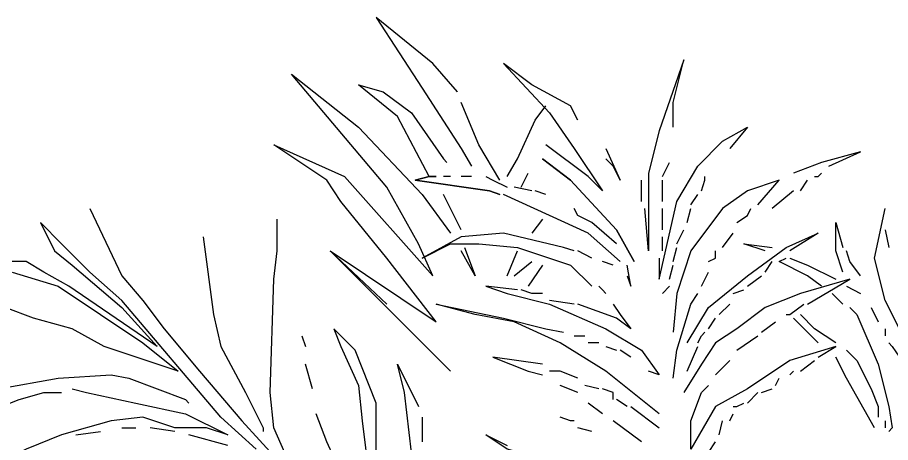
# Model space of a CAD drawing. Extents: x 8134 to 11793, y 3225 to 13425.
# Drawn here: x 11614.97 to 11655.31, y 12435.52 to 12455.15 of the extents above; entities that cross this region are included whole.
import ezdxf

# ---------------------------------------------------------------- set-up
doc = ezdxf.new("R2010")
doc.units = 0
doc.layers.add('RD_SHT_Bndy', color=7, linetype='Continuous')

msp = doc.modelspace()

# ---------------------------------------------------------------- linework, layer by layer
at = {"layer": 'RD_SHT_Bndy'}
for points in [[(11635.302, 12451.72), (11635.302, 12451.72), (11634.159, 12453.026), (11631.545, 12455.15), (11633.669, 12451.883), (11635.465, 12449.106), (11635.955, 12448.29)], [(11640.855, 12450.413), (11640.529, 12451.066), (11638.732, 12452.046), (11637.425, 12453.026), (11639.549, 12450.74), (11640.692, 12449.106), (11641.999, 12447.146), (11641.346, 12447.8), (11639.385, 12449.27)], [(11640.855, 12450.413), (11640.529, 12451.066), (11638.732, 12452.046), (11637.425, 12453.026), (11639.549, 12450.74), (11640.692, 12449.106), (11641.999, 12447.146), (11641.346, 12447.8), (11639.385, 12449.27)], [(11645.266, 12450.086), (11645.266, 12451.23), (11645.756, 12453.19), (11644.612, 12449.923), (11644.122, 12447.963), (11644.122, 12444.37), (11643.959, 12446.33)], [(11629.422, 12444.37), (11634.322, 12441.103), (11632.035, 12444.043), (11629.912, 12446.656), (11629.259, 12447.636), (11626.809, 12449.27), (11630.075, 12447.8), (11634.159, 12443.226), (11633.505, 12444.696), (11632.035, 12447.31), (11627.625, 12452.536), (11630.729, 12450.086), (11633.669, 12446.983), (11634.975, 12445.186)], [(11633.995, 12447.8), (11632.525, 12450.576), (11630.729, 12452.046), (11631.872, 12451.72), (11633.179, 12450.74), (11634.649, 12448.616), (11634.812, 12448.453)], [(11637.262, 12447.636), (11636.282, 12449.27), (11635.465, 12451.23)], [(11637.589, 12447.8), (11638.079, 12448.616), (11638.895, 12450.413), (11639.385, 12451.066)], [(11644.612, 12444.043), (11644.612, 12443.063), (11645.429, 12446.656), (11646.409, 12448.29), (11647.552, 12449.433), (11648.696, 12450.086), (11647.879, 12449.106), (11647.879, 12449.106)], [(11642.162, 12449.106), (11642.816, 12447.636), (11642.489, 12448.29), (11642.162, 12448.616)], [(11652.452, 12448.29), (11653.922, 12448.943), (11652.126, 12448.453), (11650.819, 12447.963)], [(11639.222, 12448.616), (11640.529, 12447.636), (11642.652, 12445.35), (11643.469, 12443.88), (11643.469, 12443.88)], [(11643.469, 12443.88), (11643.469, 12443.88), (11642.652, 12445.35), (11640.529, 12447.636), (11639.222, 12448.616)], [(11644.776, 12447.8), (11645.102, 12448.453)], [(11637.262, 12446.983), (11636.772, 12447.146), (11633.342, 12447.636), (11633.995, 12447.8), (11634.322, 12447.8)], [(11634.322, 12447.8), (11633.995, 12447.8), (11633.342, 12447.636), (11636.772, 12447.146), (11637.262, 12446.983)], [(11634.975, 12447.8), (11634.649, 12447.8)], [(11635.955, 12447.8), (11635.465, 12447.8)], [(11636.609, 12447.8), (11636.935, 12447.636), (11637.589, 12447.31)], [(11638.242, 12447.31), (11638.569, 12447.963)], [(11646.572, 12447.146), (11646.736, 12447.636), (11646.736, 12447.8)], [(11651.799, 12447.8), (11651.962, 12447.8), (11652.126, 12447.963)], [(11638.732, 12447.146), (11637.915, 12447.31)], [(11643.796, 12446.656), (11643.796, 12447.636), (11643.796, 12447.636)], [(11644.776, 12446.656), (11644.776, 12447.636)], [(11649.186, 12446.493), (11650.166, 12447.636), (11648.696, 12447.146), (11647.552, 12446.33), (11646.082, 12444.37), (11645.429, 12442.41), (11645.266, 12440.613)], [(11651.146, 12447.146), (11651.472, 12447.636)], [(11635.465, 12445.35), (11634.649, 12446.983)], [(11642.816, 12443.88), (11641.346, 12445.186), (11639.549, 12446.003), (11637.425, 12446.983)], [(11642.816, 12443.88), (11641.346, 12445.186), (11639.549, 12446.003), (11637.425, 12446.983)], [(11639.385, 12446.983), (11638.895, 12447.146)], [(11646.082, 12446.493), (11646.409, 12446.983)], [(11650.819, 12447.146), (11649.839, 12446.33)], [(11618.315, 12446.33), (11619.785, 12443.226), (11620.765, 12442.083), (11621.745, 12440.776), (11623.379, 12438.816), (11625.339, 12436.53), (11626.972, 12434.733)], [(11641.509, 12445.676), (11640.855, 12446.003), (11640.692, 12446.33)], [(11644.776, 12445.35), (11644.776, 12445.676), (11644.776, 12446.33)], [(11645.919, 12445.676), (11646.082, 12446.33)], [(11648.206, 12445.676), (11648.696, 12446.003), (11648.859, 12446.33)], [(11656.046, 12438.653), (11656.046, 12440.123), (11655.066, 12442.083), (11654.576, 12444.043), (11655.066, 12446.33)], [(11625.992, 12435.223), (11624.359, 12436.693), (11619.785, 12442.083), (11618.315, 12443.39), (11617.009, 12444.696), (11616.029, 12445.676), (11616.682, 12444.37), (11617.499, 12443.716), (11619.785, 12441.756), (11621.419, 12439.96), (11617.335, 12442.736), (11616.192, 12443.39), (11615.375, 12443.88), (11614.722, 12443.88)], [(11626.972, 12435.06), (11626.972, 12434.733), (11628.115, 12433.263), (11626.809, 12436.203), (11626.645, 12437.836), (11626.809, 12443.063), (11626.972, 12444.37), (11626.972, 12445.84)], [(11639.222, 12445.84), (11638.732, 12445.186)], [(11642.652, 12444.696), (11642.652, 12444.696), (11641.509, 12445.676)], [(11653.106, 12443.39), (11652.779, 12444.37), (11652.779, 12445.676), (11653.106, 12444.533)], [(11645.429, 12444.696), (11645.756, 12445.35)], [(11655.066, 12445.35), (11655.229, 12444.533)], [(11623.542, 12445.023), (11624.032, 12441.43), (11624.359, 12439.96), (11625.502, 12437.836), (11626.319, 12436.203), (11626.319, 12436.04)], [(11640.692, 12444.37), (11640.202, 12444.533), (11637.425, 12445.186), (11635.465, 12445.023), (11633.669, 12444.043), (11634.975, 12444.696), (11636.282, 12444.696), (11638.079, 12444.533), (11640.529, 12443.716), (11641.509, 12442.736)], [(11644.776, 12444.37), (11644.776, 12445.023)], [(11645.919, 12440.123), (11646.899, 12441.756), (11648.696, 12443.226), (11650.492, 12444.533), (11651.962, 12445.186), (11650.656, 12444.37)], [(11647.552, 12444.533), (11648.042, 12445.186)], [(11635.629, 12444.533), (11636.119, 12443.226), (11635.465, 12444.37)], [(11645.266, 12443.88), (11645.429, 12444.533)], [(11649.512, 12444.37), (11648.532, 12444.696), (11649.839, 12444.533)], [(11632.035, 12441.92), (11629.422, 12444.37), (11634.975, 12438.816)], [(11637.589, 12443.226), (11638.079, 12444.37)], [(11641.509, 12444.043), (11640.855, 12444.37)], [(11646.899, 12443.88), (11647.226, 12444.043), (11647.226, 12444.37)], [(11653.432, 12443.88), (11653.269, 12444.37)], [(11637.915, 12443.226), (11638.732, 12443.88)], [(11639.222, 12443.716), (11638.569, 12442.736)], [(11639.222, 12443.716), (11638.569, 12442.736)], [(11642.489, 12443.716), (11641.999, 12443.88)], [(11643.142, 12443.226), (11643.306, 12442.736), (11643.142, 12443.716)], [(11645.102, 12443.063), (11645.266, 12443.716)], [(11649.512, 12443.39), (11649.839, 12443.88)], [(11650.166, 12443.88), (11650.492, 12444.043)], [(11652.126, 12442.736), (11651.472, 12443.226), (11650.166, 12443.88)], [(11650.656, 12444.043), (11651.472, 12443.716), (11652.779, 12443.063)], [(11650.656, 12444.043), (11651.472, 12443.716), (11652.779, 12443.063)], [(11653.922, 12443.226), (11653.432, 12443.88)], [(11614.722, 12443.39), (11616.845, 12442.736), (11620.765, 12440.123), (11622.399, 12438.816), (11621.419, 12439.143), (11618.969, 12439.96), (11617.499, 12440.776), (11615.702, 12441.266), (11614.395, 12441.756)], [(11646.572, 12442.736), (11646.899, 12443.39)], [(11651.472, 12441.92), (11653.432, 12443.063), (11651.146, 12442.41), (11649.512, 12441.756), (11648.206, 12440.776), (11647.226, 12440.123), (11646.572, 12439.143), (11645.756, 12437.836)], [(11648.696, 12442.736), (11649.349, 12443.226)], [(11638.079, 12442.573), (11636.609, 12442.736)], [(11636.609, 12442.736), (11637.589, 12442.41), (11639.549, 12441.92), (11642.162, 12440.776), (11643.796, 12439.796), (11644.612, 12438.653), (11644.122, 12438.816)], [(11639.222, 12442.41), (11638.732, 12442.41), (11638.242, 12442.573)], [(11642.162, 12442.41), (11641.999, 12442.573), (11641.836, 12442.736)], [(11644.776, 12442.41), (11645.102, 12442.736)], [(11648.042, 12442.41), (11648.532, 12442.573)], [(11653.269, 12442.736), (11653.922, 12442.41)], [(11640.692, 12441.92), (11639.549, 12442.083)], [(11645.266, 12438.49), (11645.429, 12439.796), (11646.082, 12441.92), (11646.409, 12442.41)], [(11653.106, 12441.92), (11652.616, 12442.41)], [(11644.612, 12436.856), (11642.162, 12438.816), (11640.039, 12440.123), (11637.915, 12441.103), (11636.119, 12441.43), (11634.322, 12441.92), (11637.425, 12441.266), (11639.385, 12440.776), (11640.202, 12440.613)], [(11642.816, 12441.43), (11643.306, 12440.776), (11642.652, 12441.266), (11640.855, 12441.92)], [(11642.489, 12441.92), (11642.816, 12441.43)], [(11647.389, 12441.43), (11647.879, 12441.92)], [(11650.492, 12441.43), (11650.656, 12441.43), (11651.309, 12441.92)], [(11653.432, 12441.756), (11653.759, 12441.43), (11654.739, 12439.143), (11655.229, 12437.183), (11655.392, 12436.203)], [(11654.412, 12441.756), (11654.739, 12441.103)], [(11646.899, 12440.776), (11647.226, 12441.266)], [(11650.819, 12441.266), (11651.962, 12440.123)], [(11652.779, 12440.123), (11651.799, 12440.776), (11651.146, 12441.43)], [(11649.349, 12440.613), (11649.349, 12440.613), (11650.002, 12441.103)], [(11628.115, 12440.45), (11628.279, 12439.96)], [(11632.035, 12432.12), (11631.545, 12435.223), (11631.545, 12437.346), (11630.565, 12439.796), (11629.585, 12440.776), (11629.912, 12439.96), (11630.729, 12438.163), (11630.892, 12436.53), (11631.219, 12433.916), (11631.219, 12432.61)], [(11640.692, 12440.45), (11641.182, 12440.45)], [(11646.409, 12440.123), (11646.572, 12440.45), (11646.736, 12440.613)], [(11648.206, 12439.796), (11649.186, 12440.45)], [(11655.066, 12440.776), (11655.066, 12440.776), (11655.066, 12440.45)], [(11641.836, 12440.123), (11641.346, 12440.123)], [(11655.229, 12440.123), (11655.392, 12439.96), (11655.719, 12439.47)], [(11642.162, 12439.96), (11642.652, 12439.796)], [(11643.306, 12439.47), (11642.816, 12439.796)], [(11645.919, 12438.816), (11646.409, 12439.96)], [(11651.962, 12439.47), (11652.779, 12439.96), (11650.656, 12439.306), (11648.696, 12438), (11647.226, 12437.183), (11646.082, 12435.223), (11646.082, 12436.53), (11646.572, 12437.836), (11646.899, 12438.163)], [(11653.269, 12439.796), (11653.759, 12439.306), (11654.412, 12438), (11654.739, 12437.183), (11654.739, 12436.693)], [(11639.222, 12439.143), (11636.935, 12439.47), (11638.569, 12438.816), (11639.222, 12438.653)], [(11647.226, 12438.653), (11647.879, 12439.306)], [(11651.146, 12438.816), (11651.799, 12439.306)], [(11654.576, 12436.203), (11653.269, 12438.49), (11652.779, 12439.47)], [(11628.605, 12438), (11628.279, 12439.143)], [(11633.669, 12430.813), (11633.669, 12431.466), (11633.179, 12435.06), (11632.852, 12437.836), (11632.525, 12439.143), (11633.505, 12437.183)], [(11640.039, 12438.816), (11639.549, 12438.816), (11639.549, 12438.816)], [(11640.855, 12438.49), (11640.039, 12438.816)], [(11650.656, 12438.653), (11650.819, 12438.816)], [(11612.272, 12436.53), (11610.965, 12434.406), (11611.455, 12436.203), (11612.435, 12437.183), (11614.069, 12438), (11616.845, 12438.49), (11619.295, 12438.653), (11620.112, 12438.49), (11621.419, 12438), (11622.725, 12437.51), (11622.889, 12437.346)], [(11650.002, 12438.163), (11650.166, 12438.49)], [(11640.855, 12437.836), (11640.855, 12437.836), (11640.039, 12438.163)], [(11641.836, 12438), (11641.182, 12438.163)], [(11617.499, 12438), (11618.152, 12437.836), (11620.439, 12437.346), (11622.725, 12436.856), (11624.685, 12435.876), (11623.705, 12436.203), (11622.235, 12436.203), (11620.765, 12436.693), (11619.295, 12436.53), (11617.009, 12435.876), (11615.375, 12435.223), (11614.069, 12434.57), (11613.088, 12433.753), (11611.128, 12432.12), (11613.088, 12433.263), (11614.395, 12434.406), (11615.539, 12435.06)], [(11614.232, 12437.183), (11615.049, 12437.51), (11616.192, 12437.836), (11617.009, 12437.836)], [(11642.489, 12437.51), (11642.489, 12437.836), (11641.999, 12438)], [(11648.696, 12437.346), (11649.186, 12437.836)], [(11649.349, 12437.836), (11649.839, 12438)], [(11641.999, 12436.856), (11641.346, 12437.346)], [(11643.142, 12437.183), (11642.652, 12437.51)], [(11648.042, 12437.183), (11648.206, 12437.183), (11648.532, 12437.346)], [(11630.239, 12433.426), (11629.259, 12435.55), (11628.769, 12436.856)], [(11643.306, 12437.183), (11644.612, 12436.203)], [(11647.879, 12436.53), (11648.042, 12436.856)], [(11633.669, 12436.693), (11633.669, 12435.55)], [(11640.692, 12436.53), (11640.529, 12436.53), (11640.039, 12436.693)], [(11643.796, 12435.55), (11642.489, 12436.53)], [(11647.389, 12435.876), (11647.389, 12435.876), (11647.552, 12436.53)], [(11655.066, 12436.53), (11655.066, 12436.203)], [(11617.662, 12435.876), (11618.805, 12436.04)], [(11619.785, 12436.203), (11620.439, 12436.203)], [(11622.235, 12436.04), (11622.235, 12436.04), (11621.092, 12436.203)], [(11641.509, 12436.04), (11640.855, 12436.203)], [(11655.229, 12436.04), (11655.392, 12436.203)], [(11624.685, 12435.386), (11622.889, 12435.876)], [(11644.612, 12431.303), (11641.182, 12433.916), (11639.385, 12434.733), (11637.589, 12435.223), (11636.609, 12435.876), (11637.589, 12435.386)], [(11646.899, 12435.06), (11647.226, 12435.55)]]:
    msp.add_lwpolyline(points, dxfattribs=at)

doc.saveas('drawing.dxf')
